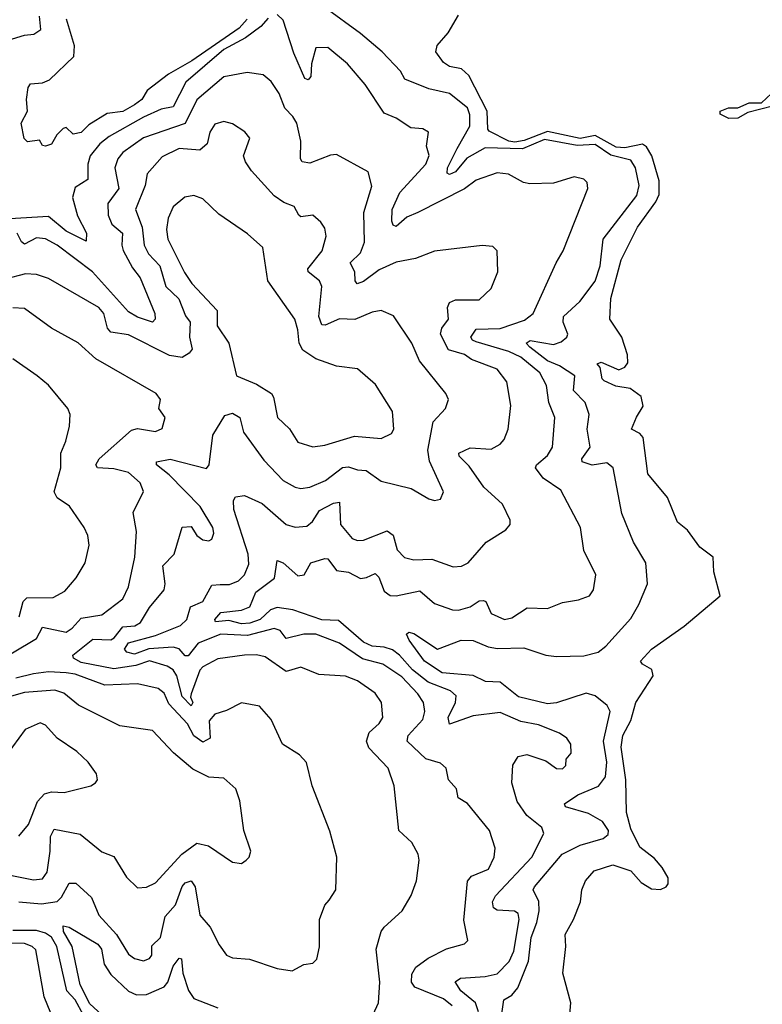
# Model space of a CAD drawing. Extents: x 1552033 to 1694788, y 811965 to 917215.
# Tile 541 of 632: x 1649028 to 1651528, y 909670 to 912983. Entities that reach past the tile are written whole.
import ezdxf

# ---------------------------------------------------------------- set-up
doc = ezdxf.new("R2010")
doc.units = 0

msp = doc.modelspace()

# ---------------------------------------------------------------- linework, layer by layer
at = {"layer": '0CON20XD'}
for points in [[(1650650.2, 909629.8), (1650658.1, 909685), (1650685, 909701.1), (1650704.5, 909725.5), (1650740.3, 909815), (1650750.3, 909895), (1650769.1, 909945), (1650776.4, 909985), (1650775.4, 910015.4), (1650756.2, 910055), (1650761.2, 910065), (1650854.4, 910175.6), (1650915, 910205.2), (1650992.5, 910227.5), (1651008.6, 910241.4), (1651009.6, 910255), (1650989.7, 910285), (1650942.5, 910312.5), (1650865, 910334.7), (1650861.9, 910345), (1650907.3, 910375), (1650976.2, 910403.8), (1651000.5, 910435), (1651004.2, 910485), (1650992.7, 910555), (1651015.2, 910655), (1651005.2, 910675), (1650965, 910707.8), (1650935, 910716.9), (1650835, 910683.9), (1650805, 910680.9), (1650706.9, 910705), (1650645, 910754), (1650595.8, 910755.8), (1650555, 910776), (1650450.8, 910785), (1650391.1, 910825), (1650339.5, 910895), (1650330, 910915), (1650338.3, 910921.7), (1650355, 910918), (1650435, 910865.3), (1650514.7, 910895.3), (1650555, 910893.7), (1650605, 910872.9), (1650637, 910867), (1650725, 910869.7), (1650799.2, 910845), (1650835, 910839.8), (1650927, 910843), (1650975, 910855.4), (1651000.9, 910875), (1651085, 910968.5), (1651112.2, 911015), (1651140.9, 911085), (1651135.9, 911155), (1651093.8, 911225), (1651055, 911321.2), (1651026.2, 911475), (1651005, 911492.3), (1650955, 911483.9), (1650922, 911495), (1650920, 911505), (1650948.6, 911545), (1650937.8, 911605), (1650945.4, 911655), (1650931.5, 911695), (1650892.2, 911735), (1650897.1, 911785), (1650845, 911818.3), (1650804.8, 911835), (1650745, 911881.6), (1650733.5, 911895), (1650746.4, 911903.6), (1650825, 911890.2), (1650850.9, 911899.1), (1650870, 911915), (1650873.5, 911925), (1650857.3, 911965), (1650858.2, 911985), (1650913.8, 912035), (1650965, 912103.5), (1650981.9, 912155), (1650992, 912245), (1651105, 912391.4), (1651113.4, 912425), (1651101.2, 912485), (1651085, 912510), (1651017.5, 912527.5), (1650965, 912563.6), (1650905, 912559.4), (1650795, 912580.1), (1650720.8, 912549.2), (1650595, 912552.6), (1650532.8, 912517.2), (1650495, 912471.2), (1650475, 912462.2), (1650466.6, 912466.6), (1650468.4, 912485), (1650500.7, 912549.3), (1650543, 912625), (1650543, 912663), (1650535, 912686.9), (1650474.5, 912735), (1650405, 912750.2), (1650325, 912782.7), (1650309.9, 912809.9), (1650248.8, 912875), (1650175, 912936.7), (1650055, 913024.1)], [(1648975, 912910), (1649045, 912931.4), (1649075.7, 912934.3), (1649100, 912950), (1649095.5, 912995)], [(1649865, 912988.6), (1649839.6, 912960.4), (1649788.1, 912921.9), (1649715, 912882.7), (1649587.5, 912772.5), (1649545, 912690), (1649505, 912682.5), (1649445, 912655.1), (1649329.6, 912590.4), (1649298.7, 912565), (1649266, 912525), (1649257.3, 912497.3), (1649258.2, 912445), (1649215, 912418.5), (1649205.9, 912385), (1649222.8, 912322.8), (1649253.1, 912265), (1649252.5, 912237.5), (1649185, 912271.2), (1649125, 912321.4), (1648995, 912312.6)], [(1649794.4, 912985), (1649766.6, 912955), (1649608, 912845), (1649529.7, 912800.3), (1649457.8, 912745), (1649439.6, 912715), (1649415, 912696.2), (1649375, 912674.7), (1649322.6, 912667.4), (1649260.6, 912629.4), (1649235, 912604), (1649208.3, 912598.3), (1649185, 912620), (1649175, 912617.5), (1649153.9, 912596.1), (1649135.9, 912564.1), (1649115, 912557.5), (1649105, 912560), (1649095, 912577.5), (1649055, 912571.9), (1649043.9, 912583.9), (1649033.5, 912635), (1649054.4, 912675), (1649051.3, 912715), (1649056.7, 912755), (1649065, 912766.9), (1649105, 912770.5), (1649128.6, 912781.4), (1649210.2, 912859.8), (1649213.2, 912895), (1649185.8, 912985)], [(1650572.7, 909645), (1650562, 909675), (1650513, 909715), (1650493.9, 909746.1), (1650511.7, 909758.3), (1650595, 909763), (1650635, 909772.8), (1650676, 909814), (1650691.5, 909848.5), (1650708.9, 909955), (1650705.8, 909975), (1650693.6, 909983.6), (1650635, 909986.7), (1650622.9, 909995), (1650620, 910015), (1650630, 910035), (1650752.4, 910165), (1650792.5, 910245), (1650785.6, 910265), (1650735.2, 910305.2), (1650702.5, 910352.5), (1650684.6, 910415), (1650688.2, 910475), (1650706.5, 910503.5), (1650735, 910510.9), (1650799.5, 910489.5), (1650835, 910463.1), (1650855, 910462.2), (1650866.9, 910473.1), (1650868.1, 910495), (1650884.3, 910515), (1650883.3, 910545), (1650869.4, 910565), (1650845, 910582.1), (1650775, 910610), (1650715, 910622.1), (1650645, 910651.6), (1650555, 910640.6), (1650475, 910612.2), (1650470.2, 910635), (1650494.8, 910685), (1650497.8, 910707.8), (1650478.5, 910725), (1650403.7, 910753.7), (1650349.9, 910795), (1650306.7, 910845), (1650282.7, 910862.7), (1650255, 910872.3), (1650215, 910874.9), (1650185, 910888.7), (1650101.1, 910961.1), (1650045, 910963.2), (1649947.2, 910997.2), (1649895, 911005.3), (1649872.1, 910997.9), (1649837.5, 910965), (1649802.5, 910952.5), (1649775, 910950), (1649731.8, 910961.8), (1649687.5, 910957.5), (1649685.5, 910965), (1649705, 910988.9), (1649775, 910996.2), (1649802.5, 911007.5), (1649823.5, 911056.5), (1649885.6, 911104.4), (1649895, 911163.8), (1649915, 911155.5), (1649965, 911111.4), (1649985.5, 911115), (1650007.8, 911155), (1650055, 911170), (1650065, 911169.4), (1650095, 911129.4), (1650135, 911124.6), (1650175, 911102.7), (1650195.9, 911105.9), (1650225, 911119.6), (1650236.8, 911106.8), (1650255, 911060.5), (1650275, 911045.4), (1650295, 911044.2), (1650375, 911060.8), (1650425, 911018.2), (1650485, 910997.1), (1650505, 910996.2), (1650545, 911007.6), (1650575, 911027.2), (1650589.3, 911029.3), (1650597.1, 911025), (1650615.3, 910985.3), (1650660, 910965), (1650685, 910970.4), (1650735.8, 911004.2), (1650805, 911001.4), (1650855, 911021.9), (1650909.1, 911030.9), (1650946, 911045), (1650959.4, 911065), (1650967.8, 911115), (1650926.9, 911196.9), (1650915.5, 911275), (1650850.1, 911400.1), (1650790.6, 911440.6), (1650764.6, 911475), (1650767.3, 911485), (1650805, 911516.4), (1650822, 911545), (1650829.3, 911645), (1650809.7, 911695), (1650801.8, 911751.8), (1650778.8, 911795), (1650715, 911847.9), (1650675, 911867.1), (1650565, 911899.2), (1650552.4, 911905), (1650547.2, 911915), (1650565, 911941.9), (1650645, 911944.5), (1650727.6, 911972.4), (1650756.8, 911995), (1650833.6, 912165), (1650858, 912205), (1650940, 912415), (1650938.8, 912435), (1650926.8, 912446.8), (1650895, 912454.3), (1650825, 912433.3), (1650745, 912431.1), (1650724, 912435), (1650673, 912463), (1650635, 912467.7), (1650565, 912442.7), (1650525.6, 912414.4), (1650368.8, 912335), (1650331.7, 912318.3), (1650295, 912287.8), (1650285, 912292), (1650281.2, 912305), (1650282, 912345), (1650307.7, 912402.3), (1650395, 912496.9), (1650406, 912526), (1650397.4, 912557.4), (1650404.5, 912604.5), (1650385, 912615.6), (1650345, 912619.5), (1650295, 912651.5), (1650255, 912668.5), (1650191.5, 912765), (1650131.8, 912835), (1650065, 912890), (1650025, 912888), (1650011, 912835), (1650008.3, 912791.7), (1649998.8, 912781.2), (1649988.1, 912785), (1649950.6, 912870.6), (1649915, 912982), (1649895, 913001.2)], [(1650876.7, 909595), (1650883.3, 909675), (1650856, 909775), (1650866, 909865), (1650863.8, 909905), (1650892, 909955), (1650915.8, 910015), (1650920, 910055), (1650932.5, 910085), (1650961.3, 910118.7), (1651025, 910139.1), (1651085, 910119.5), (1651120.4, 910080.4), (1651155, 910058.4), (1651185, 910055.8), (1651204.5, 910065), (1651211.3, 910075), (1651210.5, 910095), (1651190.5, 910130.5), (1651165, 910160.3), (1651115, 910198.8), (1651085, 910260.6), (1651071.2, 910315), (1651068.3, 910425), (1651053.2, 910535), (1651057.8, 910575), (1651084.8, 910625), (1651102.5, 910685), (1651160, 910775), (1651156.4, 910796.4), (1651124.2, 910815), (1651118, 910825), (1651155, 910864.6), (1651265, 910942.9), (1651386, 911045), (1651364.3, 911125), (1651362.9, 911175), (1651317.8, 911207.8), (1651276.5, 911265), (1651242.1, 911292.1), (1651209.1, 911375), (1651142.5, 911455), (1651127, 911577), (1651115, 911590.7), (1651087.1, 911605), (1651103.9, 911646.1), (1651127.1, 911682.9), (1651120, 911715), (1651082.6, 911742.6), (1651035, 911750.3), (1650995, 911768.4), (1650989, 911775), (1650982.5, 911812.5), (1650971.5, 911825), (1650985, 911830.4), (1651045, 911805.3), (1651065, 911814), (1651075, 911828), (1651073.5, 911855), (1651054.5, 911915), (1651014.6, 911975), (1651018.1, 912045), (1651052.4, 912175), (1651107.9, 912285), (1651169.4, 912370.6), (1651180.4, 912395), (1651180.8, 912440.8), (1651156.3, 912525), (1651137.7, 912555), (1651125, 912564.3), (1651065, 912552.4), (1651036.2, 912553.8), (1650965, 912594), (1650915, 912583), (1650805, 912607.4), (1650726.7, 912576.7), (1650695, 912571.2), (1650674.4, 912574.4), (1650608.3, 912608.3), (1650603.5, 912615), (1650602.1, 912675), (1650540.5, 912795), (1650515, 912817.7), (1650475, 912825.8), (1650455, 912839), (1650429.5, 912875), (1650433.5, 912896.5), (1650470.8, 912939.2), (1650505, 912998.6)], [(1650483.5, 909665), (1650455, 909688.3), (1650358.1, 909728.1), (1650347.3, 909745), (1650348.1, 909771.9), (1650361.8, 909795), (1650403.3, 909825), (1650465, 909856.5), (1650525, 909873.1), (1650536.2, 909885), (1650522.8, 909952.8), (1650536, 910084), (1650549.3, 910100.7), (1650606.2, 910125), (1650625.3, 910164.7), (1650628.2, 910195), (1650609.1, 910255), (1650535.4, 910345.4), (1650504.3, 910365), (1650498.6, 910395), (1650471.5, 910425), (1650463.3, 910465), (1650445, 910481.9), (1650395, 910496.5), (1650332.5, 910555), (1650335.3, 910575), (1650385, 910628.1), (1650391.7, 910655), (1650387.2, 910685), (1650368.1, 910715), (1650315, 910771.6), (1650250.9, 910815), (1650182.7, 910832.7), (1650105, 910885.7), (1650025, 910915.2), (1649985.2, 910915.2), (1649925, 910900.8), (1649905, 910927.7), (1649885, 910934.2), (1649795, 910911.3), (1649705, 910915.8), (1649629.6, 910885), (1649595, 910842.9), (1649585, 910842.8), (1649565, 910865.7), (1649545, 910871.8), (1649463.4, 910866.6), (1649415, 910847.8), (1649388.7, 910855), (1649381.4, 910865), (1649395, 910886.1), (1649485, 910910.9), (1649570, 910945), (1649590.8, 910965), (1649603, 911007), (1649645, 911025.8), (1649675, 911080.5), (1649702.9, 911082.9), (1649735, 911083), (1649765.4, 911095), (1649785.3, 911115), (1649799.3, 911150.7), (1649797, 911185), (1649748.7, 911335), (1649747.8, 911365), (1649755, 911377.5), (1649785, 911381.9), (1649845, 911354.7), (1649925, 911284.7), (1649955, 911275.4), (1649995, 911278.5), (1650014.1, 911295), (1650037.8, 911332.2), (1650085, 911356.8), (1650105, 911359.4), (1650108.4, 911285), (1650147.8, 911237.8), (1650165, 911231.1), (1650185, 911232.2), (1650265, 911263.3), (1650285, 911249.2), (1650298.8, 911198.8), (1650323.4, 911173.4), (1650355, 911166), (1650415, 911167.4), (1650487.6, 911142.4), (1650515.3, 911144.7), (1650538, 911155), (1650598.8, 911225), (1650665, 911266.7), (1650678.8, 911285), (1650679.5, 911299.5), (1650653.4, 911353.4), (1650590.5, 911410.5), (1650541.1, 911481.1), (1650507.5, 911515), (1650506.9, 911525), (1650545, 911543), (1650615, 911537.9), (1650645, 911554.4), (1650659.5, 911570.5), (1650672.5, 911605), (1650681.2, 911685), (1650668, 911765), (1650635, 911806.8), (1650549.5, 911839.5), (1650525, 911856.2), (1650471.8, 911871.8), (1650444.8, 911925), (1650449.4, 911945), (1650471.8, 911975), (1650467.9, 912015), (1650475, 912031.5), (1650495, 912040.5), (1650575, 912040), (1650615, 912078.8), (1650637.1, 912135), (1650635.9, 912205.9), (1650620.5, 912220.5), (1650585, 912222.9), (1650425, 912204.4), (1650360.8, 912179.2), (1650295, 912167.1), (1650238.4, 912141.6), (1650185, 912101.9), (1650164.6, 912094.6), (1650157.5, 912105), (1650156.2, 912135), (1650140.3, 912165), (1650175, 912199.1), (1650189.2, 912235), (1650186.1, 912335), (1650213.6, 912423.6), (1650201.4, 912471.4), (1650095, 912529.4), (1650075, 912527.8), (1650005, 912500), (1649979.4, 912505), (1649973.9, 912515), (1649974.1, 912574.1), (1649960.7, 912635), (1649947.8, 912657.8), (1649921.1, 912685), (1649901.8, 912735), (1649875, 912775.6), (1649847.4, 912797.4), (1649793.9, 912806.1), (1649715, 912791.3), (1649625, 912713.2), (1649585, 912634.2), (1649445, 912585.6), (1649375, 912536.5), (1649358.2, 912515), (1649348.9, 912485), (1649362.2, 912415), (1649324.8, 912365.2), (1649325.9, 912325.9), (1649338.6, 912295), (1649374.2, 912265), (1649372, 912225), (1649377.1, 912207.1), (1649408.6, 912148.6), (1649434.2, 912115), (1649483.5, 911995), (1649484.2, 911975), (1649475, 911965.8), (1649425, 911982), (1649395, 912000.3), (1649274, 912135), (1649155, 912224.7), (1649115, 912245.3), (1649085, 912249.2), (1649045, 912227.6), (1649035, 912235.5), (1649020.2, 912265)], [(1651566.6, 912693.4), (1651478.6, 912671.4), (1651445, 912652.2), (1651415, 912650.5), (1651386.2, 912665), (1651386.2, 912675), (1651413.8, 912686.2), (1651445, 912686.5), (1651483.1, 912703.1), (1651525, 912703.3), (1651559.2, 912735)], [(1650182.7, 909557.3), (1650236.4, 909675), (1650240.5, 909745), (1650228, 909855), (1650245.4, 909914.6), (1650255, 909930), (1650315.5, 909984.5), (1650346.2, 910036.2), (1650364.4, 910085), (1650372.9, 910155), (1650369.2, 910175), (1650348.6, 910215), (1650304.6, 910255), (1650288.5, 910405), (1650268.2, 910465), (1650203.2, 910533.2), (1650195.3, 910555), (1650204.7, 910585), (1650238.5, 910615), (1650250.9, 910635), (1650246.2, 910685), (1650225, 910717.5), (1650165, 910758.2), (1650125, 910773.8), (1650035, 910780), (1649975, 910804.5), (1649925, 910789.7), (1649855, 910839.1), (1649825, 910845.8), (1649785, 910844.7), (1649695, 910832.7), (1649645, 910806), (1649635, 910794.5), (1649605.5, 910715), (1649603.5, 910703.5), (1649611.1, 910685), (1649605, 910674.8), (1649575, 910705.3), (1649557.1, 910775), (1649545.1, 910795.1), (1649525, 910807.4), (1649465, 910825.7), (1649419.7, 910810.3), (1649345, 910798.7), (1649235, 910820.4), (1649209.2, 910835), (1649207.3, 910845), (1649275, 910898.5), (1649335, 910896.2), (1649346.9, 910903.1), (1649375, 910939.8), (1649416, 910944), (1649435.3, 910955), (1649465.8, 911005), (1649514.3, 911065), (1649518.4, 911085), (1649510.6, 911145), (1649548.4, 911185), (1649575, 911275.4), (1649605, 911277.5), (1649625, 911247.8), (1649645, 911232.7), (1649665, 911230), (1649675.6, 911235), (1649682.2, 911255), (1649678.5, 911275), (1649635.3, 911345), (1649531.2, 911451.2), (1649488.6, 911485), (1649488.8, 911495), (1649535.3, 911504.7), (1649657.1, 911472.9), (1649665.8, 911485), (1649678.3, 911585), (1649718.4, 911651.6), (1649745, 911658.9), (1649769.4, 911645), (1649781.3, 911595), (1649850.5, 911500.5), (1649915, 911432.1), (1649955, 911410.4), (1649975, 911405.4), (1650005, 911409.7), (1650057.5, 911432.5), (1650115, 911475.8), (1650135, 911478.6), (1650165, 911468.2), (1650195, 911466.2), (1650245, 911430.5), (1650345.8, 911405.8), (1650405, 911371.1), (1650425, 911365.6), (1650445, 911370), (1650454.3, 911395), (1650407.2, 911497.2), (1650402.5, 911535), (1650419.5, 911630.5), (1650461.4, 911675), (1650471.4, 911705), (1650462.9, 911725), (1650374.4, 911835), (1650348.1, 911895), (1650286.3, 911986.3), (1650245, 912004.5), (1650215, 911999.6), (1650156, 911974), (1650105, 911976.8), (1650056, 911955), (1650045, 911956.5), (1650035.2, 911985), (1650045.7, 912085.7), (1650036.9, 912105), (1649999.5, 912135), (1649998.2, 912145), (1650046.7, 912205), (1650059.5, 912255), (1650055, 912281.2), (1650042, 912302), (1650015.3, 912325.3), (1649975, 912320), (1649967.5, 912325), (1649952.5, 912355), (1649917.6, 912367.6), (1649885, 912390), (1649808.9, 912475), (1649788.2, 912505), (1649782.1, 912525), (1649802.5, 912585), (1649786.4, 912606.4), (1649745, 912632.9), (1649715, 912640.5), (1649685, 912631.9), (1649668, 912605), (1649659.3, 912565), (1649635, 912544.7), (1649565, 912549.7), (1649507.9, 912522.1), (1649457.2, 912465), (1649450.7, 912425), (1649418.1, 912345), (1649440.2, 912285), (1649447, 912225), (1649462.3, 912195), (1649500.2, 912155), (1649519.8, 912085), (1649564.4, 912044.4), (1649586.7, 911986.7), (1649602.2, 911965), (1649599.8, 911915), (1649609.1, 911875), (1649599.3, 911860.7), (1649575, 911846.4), (1649533, 911853), (1649395, 911922.7), (1649335, 911931.2), (1649323.9, 911945), (1649311.1, 911995), (1649295, 912015.3), (1649125, 912112.7), (1649085, 912125.3), (1649048.3, 912128.3), (1648980.1, 912110.1)], [(1650015, 911546.2), (1650055, 911552), (1650155, 911581.7), (1650245, 911573.8), (1650279.4, 911590.6), (1650287.5, 911605), (1650283.1, 911665), (1650226.2, 911756.2), (1650165, 911808.1), (1650095, 911816.8), (1650025, 911842.2), (1649981.7, 911871.7), (1649968.5, 911895), (1649965, 911940), (1649954.5, 911975), (1649864.1, 912104.1), (1649846.6, 912216.6), (1649795, 912262.7), (1649699.1, 912329.1), (1649645, 912380), (1649615, 912391.9), (1649584.5, 912385.5), (1649545, 912353.1), (1649527.6, 912315), (1649523, 912277), (1649527.2, 912245), (1649582.6, 912132.6), (1649607.5, 912095), (1649692.5, 912005), (1649692.6, 911952.6), (1649731.9, 911895), (1649758.1, 911785), (1649825, 911757.3), (1649875.5, 911725.5), (1649882.9, 911712.9), (1649896.4, 911645), (1649936.3, 911606.3), (1649965, 911562.1), (1650015, 911546.2)], [(1648921.8, 910805), (1649085, 910901.2), (1649105, 910939.6), (1649185, 910922.4), (1649204.8, 910935.2), (1649235, 910969.6), (1649305, 910980.9), (1649375.2, 911034.8), (1649394.7, 911075.3), (1649416.4, 911175), (1649421.4, 911261.4), (1649410.5, 911325), (1649445.4, 911395.4), (1649433.8, 911425), (1649395, 911459.8), (1649345, 911471.6), (1649290, 911475), (1649284.6, 911485), (1649296, 911505), (1649405, 911602.3), (1649425, 911607.1), (1649485, 911597.1), (1649507.5, 911607.5), (1649518, 911645), (1649496.7, 911675), (1649502.5, 911705), (1649487.5, 911725), (1649285, 911841.8), (1649225, 911896.4), (1649135, 911945.4), (1649045, 912011.2), (1649005, 912014.1)], [(1649026.4, 910973.6), (1649039.8, 911025), (1649052, 911038), (1649141.1, 911038.9), (1649180.2, 911059.8), (1649218.9, 911105), (1649248.5, 911155), (1649262.5, 911215), (1649257.8, 911247.8), (1649245.6, 911275), (1649196.2, 911346.2), (1649155, 911374.5), (1649144.7, 911395), (1649167.1, 911475), (1649166.9, 911525), (1649184, 911565), (1649195.6, 911615), (1649198.6, 911655), (1649190.8, 911675), (1649125, 911752.9), (1649087.5, 911785), (1649005, 911842.2)], [(1649025, 910014.8), (1649101.3, 910008.6), (1649154.5, 910015.5), (1649169.5, 910030.5), (1649195, 910077.8), (1649217.7, 910077.7), (1649269.7, 910029.7), (1649295, 909970), (1649354.8, 909904.8), (1649395, 909838.9), (1649415, 909823.8), (1649445, 909816.5), (1649465, 909824.4), (1649473.5, 909835), (1649473.7, 909866.3), (1649501.9, 909895), (1649518.5, 909965), (1649553.3, 910005), (1649575, 910066.9), (1649585, 910078.6), (1649605, 910085.4), (1649618.6, 910065), (1649635, 909970), (1649669.9, 909929.9), (1649700.2, 909870.2), (1649725, 909835.8), (1649745, 909826.7), (1649802.3, 909822.3), (1649895, 909790), (1649945, 909782.2), (1649985, 909804.4), (1650015, 909808.9), (1650028.7, 909821.3), (1650037.1, 909862.9), (1650037.1, 909955), (1650055, 910003.8), (1650069.8, 910020.2), (1650092.9, 910055), (1650095.6, 910165), (1650072.4, 910252.4), (1650012.5, 910405), (1649993.2, 910483.2), (1649969.8, 910509.8), (1649912.9, 910545), (1649875, 910628.6), (1649835, 910673.3), (1649775, 910684.5), (1649725, 910658.9), (1649685, 910646.5), (1649666.4, 910623.6), (1649669.4, 910565), (1649645, 910552), (1649615, 910573.3), (1649593.3, 910613.3), (1649530.6, 910680.6), (1649515, 910717.1), (1649495, 910732.2), (1649425, 910748.7), (1649315, 910743.8), (1649215, 910780.4), (1649185.1, 910785.1), (1649125, 910788.2), (1649075, 910781.6), (1649015, 910767.5)], [(1648935, 910117.3), (1649075, 910088.9), (1649105, 910092.7), (1649120.8, 910115), (1649131.3, 910185), (1649131.6, 910235), (1649145, 910259.3), (1649232.5, 910242.5), (1649305, 910182.5), (1649345, 910166.9), (1649387.8, 910097.8), (1649425, 910061.9), (1649455, 910064.4), (1649485, 910078.8), (1649574.3, 910175.7), (1649625, 910212.5), (1649663.5, 910203.5), (1649745, 910148.6), (1649775, 910144.2), (1649791.2, 910155), (1649801.2, 910165), (1649805.8, 910185), (1649783.1, 910255), (1649769.4, 910355), (1649755.5, 910395.5), (1649715, 910430.8), (1649665, 910434.4), (1649611.2, 910461.2), (1649545.8, 910515.8), (1649475, 910591.2), (1649365, 910606.9), (1649226.6, 910676.6), (1649177.2, 910717.2), (1649146.8, 910726.8), (1649045, 910719.6), (1648955.7, 910695)], [(1649025, 910235.4), (1649058.4, 910275), (1649088.1, 910351.9), (1649111.7, 910378.3), (1649135, 910384.7), (1649177.6, 910382.4), (1649267.5, 910405), (1649283.3, 910415), (1649290, 910425), (1649287.1, 910445), (1649258.6, 910485), (1649220.9, 910520.9), (1649155, 910565.6), (1649115, 910608.9), (1649097.6, 910617.6), (1649046.4, 910595), (1648982.8, 910507.2)], [(1649387.8, 909557.8), (1649265, 909671.3), (1649232.4, 909735), (1649205.2, 909865), (1649175.8, 909915), (1649175, 909934), (1649195, 909929.7), (1649291.9, 909871.9), (1649303.6, 909855), (1649313.1, 909805), (1649335, 909770.3), (1649395, 909713.7), (1649421.3, 909701.3), (1649455, 909702.9), (1649515, 909729.2), (1649526.7, 909745), (1649545, 909798.4), (1649564.7, 909825), (1649572.7, 909822.7), (1649577.1, 909775), (1649596.5, 909716.5), (1649615, 909689.7), (1649695, 909658.4)], [(1649243.2, 909633.2), (1649215.3, 909685.3), (1649186.7, 909715), (1649153.2, 909865), (1649135, 909895.7), (1649115, 909909.3), (1649085, 909918.4), (1649005, 909918.1)], [(1649143.1, 909615), (1649111.2, 909695), (1649083.1, 909853.1), (1649070, 909865), (1649044.1, 909874.1), (1648945, 909876)]]:
    msp.add_lwpolyline(points, dxfattribs=at)

doc.saveas('drawing.dxf')
